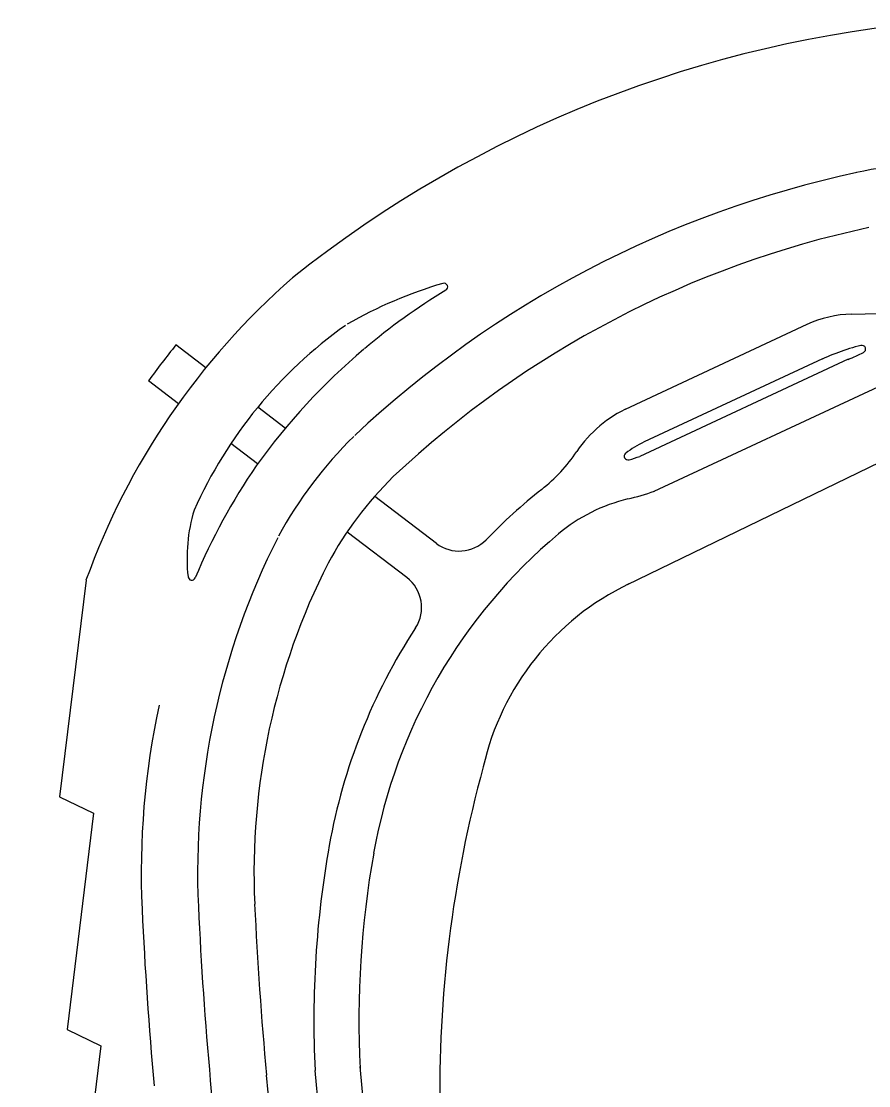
# Model space of a CAD drawing. Extents: x 468143 to 491361, y 1438528 to 1468730.
# Drawn here: x 489702.4 to 489927.9, y 1467030.2 to 1467313.4 of the extents above; entities that cross this region are included whole.
import ezdxf

# ---------------------------------------------------------------- set-up
doc = ezdxf.new("R2010")
doc.units = 0
doc.layers.add('Xreference_dp', color=7, linetype='Continuous')

msp = doc.modelspace()

# ---------------------------------------------------------------- linework, layer by layer
at = {"layer": 'Xreference_dp'}
for p, q in [((489923.4, 1467235.46), (489960.3, 1467236.42)), ((489923.4, 1467235.46), (489960.3, 1467236.42)), ((489911.51, 1467232.66), (489863.16, 1467210.12)), ((489911.51, 1467232.66), (489863.16, 1467210.12)), ((489751.55, 1467221.18), (489743.59, 1467227.24)), ((489751.55, 1467221.18), (489743.59, 1467227.24)), ((489922.51, 1467223.43), (489867.06, 1467197.6)), ((489922.51, 1467223.43), (489867.06, 1467197.6)), ((489915.63, 1467223.55), (489868.2, 1467201.44)), ((489915.63, 1467223.55), (489868.2, 1467201.44)), ((489744.28, 1467211.63), (489736.32, 1467217.69)), ((489744.28, 1467211.63), (489736.32, 1467217.69)), ((489931.66, 1467216.68), (489870.72, 1467188.27)), ((489931.66, 1467216.68), (489870.72, 1467188.27)), ((489772.69, 1467205.08), (489765.37, 1467210.66)), ((489772.69, 1467205.08), (489765.37, 1467210.66)), ((489765.32, 1467195.61), (489758.22, 1467201.02)), ((489765.32, 1467195.61), (489758.22, 1467201.02)), ((489933.74, 1467197.39), (489863.69, 1467163.48)), ((489933.74, 1467197.39), (489863.69, 1467163.48)), ((489812.91, 1467174.47), (489796.48, 1467186.98)), ((489812.91, 1467174.47), (489796.48, 1467186.98)), ((489805.02, 1467165.39), (489789.13, 1467177.49)), ((489805.02, 1467165.39), (489789.13, 1467177.49)), ((489775.15, 1466953.64), (489767.69, 1467033)), ((489775.15, 1466953.64), (489767.69, 1467033)), ((489788.09, 1466954.85), (489780.63, 1467034.22)), ((489788.09, 1466954.85), (489780.63, 1467034.22)), ((489800.04, 1466955.98), (489792.58, 1467035.34)), ((489800.04, 1466955.98), (489792.58, 1467035.34)), ((489761.02, 1466943.73), (489752.75, 1467031.6)), ((489761.02, 1466943.73), (489752.75, 1467031.6))]:
    msp.add_line(p, q, dxfattribs=at)
for points in [[(489719.67, 1467164.64), (489712.63, 1467107.07)], [(489719.67, 1467164.64), (489712.63, 1467107.07)], [(489712.63, 1467107.07), (489721.64, 1467102.74), (489714.61, 1467045.17)], [(489712.63, 1467107.07), (489721.64, 1467102.74), (489714.61, 1467045.17)], [(489714.61, 1467045.17), (489723.62, 1467040.84), (489716.58, 1466983.27)], [(489714.61, 1467045.17), (489723.62, 1467040.84), (489716.58, 1466983.27)]]:
    msp.add_lwpolyline(points, dxfattribs=at)
for centre, radius, start, end in [((489972.78, 1466996.46), 317.94, 94.6489, 128.558), ((489972.78, 1466996.46), 317.94, 94.6489, 128.558), ((489946.43, 1467174.81), 100.67, 66.5458, 102.4588), ((489946.43, 1467174.81), 100.67, 66.5458, 102.4588), ((489983.82, 1466997.79), 281.59, 102.0996, 133.1705), ((489983.82, 1466997.79), 281.59, 102.0996, 133.1705), ((489983.82, 1466997.79), 266.59, 102.0996, 133.1705), ((489983.82, 1466997.79), 266.59, 102.0996, 133.1705), ((489902.13, 1467099.01), 193.91, 131.1225, 160.2179), ((489902.13, 1467099.01), 193.91, 131.1225, 160.2179), ((489848.28, 1467129.56), 118.93, 106.4398, 119.7917), ((489848.28, 1467129.56), 118.93, 106.4398, 119.7917), ((489814.91, 1467242.67), 1, 301.2544, 106.4398), ((489814.91, 1467242.67), 1, 301.2544, 106.4398), ((489904.69, 1467094.73), 172.05, 121.2544, 130.1487), ((489904.69, 1467094.73), 172.05, 121.2544, 130.1487), ((489924.18, 1467205.47), 30, 91.4923, 114.9969), ((489924.18, 1467205.47), 30, 91.4923, 114.9969), ((489858.58, 1467134.1), 120.63, 125.4024, 155.9396), ((489858.58, 1467134.1), 120.63, 125.4024, 155.9396), ((489902.13, 1467099.01), 203.91, 141.0341, 144.4063), ((489902.13, 1467099.01), 203.91, 141.0341, 144.4063), ((489904.69, 1467094.73), 172.05, 130.2177, 144.3107), ((489904.69, 1467094.73), 172.05, 130.2177, 144.3107), ((489941.18, 1467166.71), 62.32, 104.2136, 115.7456), ((489941.18, 1467166.71), 62.32, 104.2136, 115.7456), ((489900.22, 1467278.39), 59.31, 292.0677, 296.37), ((489900.22, 1467278.39), 59.31, 292.0677, 296.37), ((489926.12, 1467226.15), 1, 296.37, 104.2136), ((489926.12, 1467226.15), 1, 296.37, 104.2136), ((489877.58, 1467180.48), 32.96, 114.1057, 146.003), ((489877.58, 1467180.48), 32.96, 114.1057, 146.003), ((489869.89, 1467122.56), 112.67, 134.4992, 151.4819), ((489869.89, 1467122.56), 112.67, 134.4992, 151.4819), ((489877.58, 1467180.48), 22.96, 114.1057, 128.5504), ((489877.58, 1467180.48), 22.96, 114.1057, 128.5504), ((489812.95, 1467224.07), 45, 308.4623, 326.003), ((489812.95, 1467224.07), 45, 308.4623, 326.003), ((489863.89, 1467197.66), 1, 128.5504, 285.9275), ((489863.89, 1467197.66), 1, 128.5504, 285.9275), ((489847.01, 1467256.81), 62.51, 285.9275, 288.7058), ((489847.01, 1467256.81), 62.51, 285.9275, 288.7058), ((489900.71, 1467101.94), 164.65, 145.5415, 157.3712), ((489900.71, 1467101.94), 164.65, 145.5415, 157.3712), ((489869.89, 1467122.56), 97.67, 134.4992, 151.4819), ((489869.89, 1467122.56), 97.67, 134.4992, 151.4819), ((489937.96, 1467066.69), 155.99, 128.4623, 135.796), ((489937.96, 1467066.69), 155.99, 128.4623, 135.796), ((489847.01, 1467256.81), 72.51, 283.4332, 289.235), ((489847.01, 1467256.81), 72.51, 283.4332, 289.235), ((489874.31, 1467142.51), 45, 103.4332, 130.0134), ((489874.31, 1467142.51), 45, 103.4332, 130.0134), ((489790.61, 1467170.51), 44.07, 163.1595, 186.4083), ((489790.61, 1467170.51), 44.07, 163.1595, 186.4083), ((489946.43, 1467086.79), 197.07, 153.0914, 182.6011), ((489946.43, 1467086.79), 197.07, 153.0914, 182.6011), ((489937.96, 1467066.69), 144, 130.0134, 169.8688), ((489937.96, 1467066.69), 144, 130.0134, 169.8688), ((489818.97, 1467182.42), 10, 232.7202, 315.796), ((489818.97, 1467182.42), 10, 232.7202, 315.796), ((489946.43, 1467086.79), 182.07, 153.0914, 182.6011), ((489946.43, 1467086.79), 182.07, 153.0914, 182.6011), ((489747.81, 1467165.68), 1, 184.9873, 337.3712), ((489747.81, 1467165.68), 1, 184.9873, 337.3712), ((489798.97, 1467157.43), 10, 326.8614, 52.7202), ((489798.97, 1467157.43), 10, 326.8614, 52.7202), ((489895.01, 1467099.32), 71.39, 115.6726, 167.2904), ((489895.01, 1467099.32), 71.39, 115.6726, 167.2904), ((489937.96, 1467066.69), 155.99, 146.8614, 169.8688), ((489937.96, 1467066.69), 155.99, 146.8614, 169.8688), ((489946.43, 1467086.79), 212.07, 167.8463, 182.6011), ((489946.43, 1467086.79), 212.07, 167.8463, 182.6011), ((490138.67, 1467029.15), 324.85, 164.6707, 181.156), ((490138.67, 1467029.15), 324.85, 164.6707, 181.156), ((490044.21, 1467047.71), 263.92, 169.8688, 182.9296), ((490044.21, 1467047.71), 263.92, 169.8688, 182.9296), ((490044.21, 1467047.71), 251.92, 169.8688, 182.9296), ((490044.21, 1467047.71), 251.92, 169.8688, 182.9296), ((490787.61, 1467126.28), 1024.18, 182.6723, 185.22565), ((490787.61, 1467126.28), 1024.18, 182.6723, 185.22565), ((490787.61, 1467126.21), 1054.18, 182.6723, 185.22565), ((490787.61, 1467126.21), 1054.18, 182.6723, 185.22565), ((490787.61, 1467126.28), 1039.18, 182.6723, 185.22565), ((490787.61, 1467126.28), 1039.18, 182.6723, 185.22565), ((489145.02, 1468591.69), 1909.86, 245.36712, 306.9274)]:
    msp.add_arc(centre, radius, start, end, dxfattribs=at)

doc.saveas('drawing.dxf')
